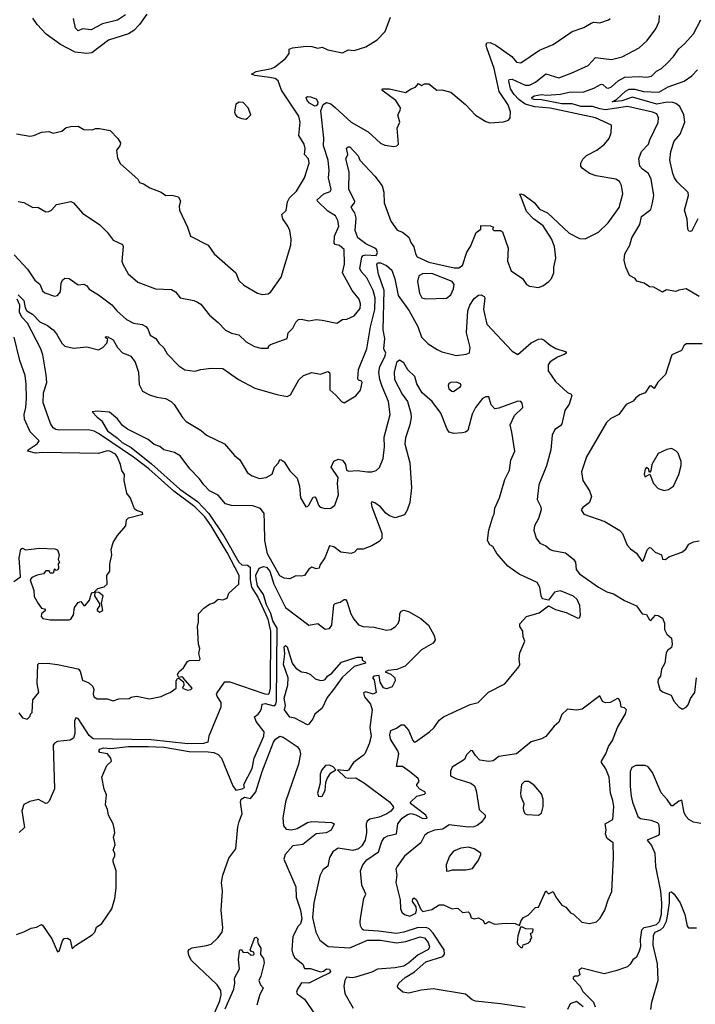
# Model space of a CAD drawing. Extents: x 1552033 to 1694788, y 811965 to 917215.
# Tile 343 of 632: x 1623606 to 1628228, y 887841 to 894577. Entities that reach past the tile are written whole.
import ezdxf

# ---------------------------------------------------------------- set-up
doc = ezdxf.new("R2010")
doc.units = 0

msp = doc.modelspace()

# ---------------------------------------------------------------- linework, layer by layer
at = {"layer": '0CON20XD'}
for points in [[(1623568.1, 892968.1), (1623659.4, 892869.4), (1623709.4, 892795), (1623745, 892768.8), (1623763.2, 892723.2), (1623777.8, 892707.8), (1623844, 892686), (1623865, 892690), (1623885.8, 892715), (1623890.8, 892775), (1623899.2, 892795), (1623915, 892809.2), (1623945, 892805.6), (1624005, 892763.8), (1624045, 892767.5), (1624065, 892756.2), (1624082.5, 892732.5), (1624145, 892695.6), (1624235.9, 892625.9), (1624271.2, 892585), (1624336.7, 892526.7), (1624385, 892500.9), (1624445, 892491.1), (1624468.8, 892478.8), (1624482.5, 892462.5), (1624498.1, 892418.1), (1624537.5, 892395), (1624557.5, 892365), (1624592.3, 892332.3), (1624615, 892290), (1624695, 892208.8), (1624735, 892182.5), (1624805, 892171.4), (1624845, 892184.2), (1624917, 892193), (1624995, 892190), (1625104, 892115), (1625215, 892055.8), (1625365, 892012.2), (1625435, 892000), (1625458.3, 892011.7), (1625515, 892112.5), (1625548, 892142), (1625605, 892163.6), (1625665, 892151.8), (1625715, 892170.8), (1625725, 892163.3), (1625728, 892148), (1625728, 892045), (1625768.3, 892008.3), (1625806.7, 891965), (1625827, 891957), (1625905, 892002.9), (1625937.2, 892042.8), (1625950, 892095), (1625945, 892103.3), (1625925, 892111.2), (1625920.5, 892120.5), (1625923.4, 892185), (1625980.4, 892325), (1626005.7, 892475), (1626036.4, 892595), (1626037.4, 892675), (1626025.1, 892725.1), (1625981.5, 892811.5), (1625941.2, 892855), (1625933.9, 892875), (1625947, 892953), (1625955, 892963.3), (1625975, 892968.6), (1626045, 892962.8), (1626052.9, 892985), (1626046.7, 893005), (1626036.5, 893015), (1625973.1, 893043.1), (1625919.5, 893085), (1625901, 893135), (1625908.8, 893218.8), (1625898.8, 893255), (1625884.5, 893275), (1625873.5, 893295), (1625896.4, 893323.6), (1625898.2, 893335), (1625856.9, 893415), (1625860.8, 893535), (1625837.1, 893625), (1625852, 893655), (1625842.6, 893697.4), (1625852.4, 893707.6), (1625865, 893707.1), (1625921.2, 893645), (1625934, 893615), (1626036.9, 893506.9), (1626085, 893440), (1626097.5, 893397.5), (1626099.6, 893325), (1626145, 893199.2), (1626188.1, 893138.1), (1626225, 893124.2), (1626268.9, 893088.9), (1626281.9, 893051.9), (1626303, 893023), (1626312.9, 892975), (1626325, 892955.8), (1626405, 892918.2), (1626579.5, 892879.5), (1626610.6, 892879.4), (1626635.5, 892895), (1626664.2, 892985.8), (1626690, 893025), (1626729.1, 893120.9), (1626760, 893145), (1626761.7, 893168.3), (1626826.7, 893166.7), (1626848.3, 893158.3), (1626840, 893145), (1626850, 893135), (1626895, 893133.8), (1626910, 893125), (1626947.5, 893015), (1626944.4, 892925), (1626968.8, 892858.8), (1627045.8, 892805.8), (1627073.3, 892765), (1627095, 892754.5), (1627155, 892745.6), (1627185, 892755.7), (1627225.8, 892785), (1627245, 892806.2), (1627260.6, 892845), (1627261.4, 892885), (1627273.5, 892945), (1627265, 893026), (1627245, 893078.1), (1627186.4, 893166.4), (1627120.8, 893215), (1627073.7, 893263.7), (1627044.4, 893344.4), (1627027.5, 893382.5), (1627035, 893386.7), (1627055, 893378), (1627125.4, 893325.4), (1627161.3, 893281.3), (1627217.1, 893255), (1627365, 893116.9), (1627435, 893080.4), (1627475, 893078.7), (1627565.6, 893124.4), (1627633, 893187), (1627708, 893292), (1627732.1, 893385), (1627722.7, 893442.7), (1627709.1, 893469.1), (1627685, 893486.2), (1627549.8, 893509.8), (1627505, 893524.4), (1627455, 893561.2), (1627446, 893575), (1627444.1, 893595.9), (1627457.7, 893622.3), (1627483.2, 893646.8), (1627555, 893684), (1627606.2, 893725), (1627638, 893765), (1627653.8, 893803.8), (1627655, 893856.2), (1627545, 893906.1), (1627235, 893972.2), (1627130.8, 893980.8), (1627065, 893999.7), (1627021.5, 894031.5), (1626989.3, 894065), (1626964, 894105), (1626952.2, 894157.8), (1626955, 894167.5), (1626975, 894169.6), (1627065, 894130), (1627095, 894128.4), (1627135, 894148.7), (1627205, 894206.5), (1627295, 894178.5), (1627379.2, 894210.8), (1627495, 894264.4), (1627545, 894317.3), (1627655, 894303.6), (1627727.5, 894322.5), (1627844.3, 894385), (1627898.1, 894435), (1627957.5, 894515), (1627980, 894565), (1627982.5, 894605)], [(1623595, 893333.8), (1623635, 893326.7), (1623695, 893292.5), (1623730, 893295), (1623785, 893262), (1623805, 893264.3), (1623823.3, 893275), (1623858.3, 893311.7), (1623955, 893332.5), (1623975, 893324), (1624035, 893254.3), (1624155, 893174), (1624204.5, 893124.5), (1624245, 893069.2), (1624309.6, 893039.6), (1624314.5, 893025), (1624304.3, 892925.7), (1624311.4, 892905), (1624347.6, 892837.6), (1624415, 892781.9), (1624534.1, 892735.9), (1624645, 892732), (1624672, 892715), (1624703.8, 892675), (1624796.8, 892656.8), (1624822.5, 892645), (1624845, 892630), (1624904.6, 892554.6), (1624965, 892505.8), (1625013.9, 892453.9), (1625055, 892433.3), (1625105, 892420.8), (1625155, 892372.5), (1625212.1, 892342.1), (1625255, 892328.8), (1625305, 892330), (1625310, 892345), (1625322.5, 892355), (1625436, 892395), (1625443.8, 892435), (1625475, 892466.9), (1625495, 892508), (1625514, 892526), (1625535, 892528.8), (1625585, 892517.5), (1625634.5, 892525.5), (1625675, 892522.5), (1625775, 892500.8), (1625815, 892526.2), (1625845, 892528.8), (1625895, 892550.8), (1625935, 892601.2), (1625937.2, 892632.8), (1625927.9, 892665), (1625881.8, 892725), (1625815.5, 892845), (1625828.4, 892905), (1625825.3, 893005), (1625795, 893031.2), (1625765, 893038.8), (1625757.7, 893047.7), (1625759.2, 893095), (1625789.6, 893165), (1625782.6, 893202.6), (1625766.2, 893236.2), (1625715, 893266.5), (1625643.3, 893335), (1625641.5, 893345), (1625687.5, 893385), (1625729.2, 893400.8), (1625736.7, 893415), (1625718.9, 893495), (1625724.1, 893545), (1625716.5, 893615), (1625684.7, 893715), (1625687.3, 893767.3), (1625666, 893954), (1625683.1, 893996.9), (1625705, 894010.6), (1625735, 894001.1), (1625765, 893975.5), (1625875, 893876.5), (1625990.3, 893810.3), (1626075, 893733.1), (1626105, 893718.6), (1626165, 893710), (1626187, 893713), (1626197.5, 893725), (1626188.8, 893835), (1626206.7, 893875), (1626193.3, 893926.7), (1626210, 893955), (1626212.5, 893975), (1626180, 894025), (1626083.8, 894095), (1626090, 894105), (1626135, 894104.4), (1626245, 894078.6), (1626283.3, 894105), (1626313.8, 894116.2), (1626335, 894140), (1626355, 894127.5), (1626375, 894137.5), (1626405, 894137.5), (1626460, 894095), (1626495, 894096.7), (1626555, 894081.2), (1626655, 893996), (1626725, 893924.3), (1626795, 893879.4), (1626822, 893872), (1626915, 893879.2), (1626951.2, 893888.8), (1626961.2, 893905), (1626963.8, 893946.2), (1626947.1, 893995), (1626886.6, 894086.6), (1626852.2, 894242.2), (1626802.2, 894385), (1626797.5, 894405), (1626801.2, 894418.8), (1626825, 894421.2), (1626863.2, 894403.2), (1626972.2, 894325), (1627005, 894287.1), (1627035, 894281.9), (1627162.2, 894367.8), (1627255, 894407.1), (1627386.7, 894495), (1627465, 894524.3), (1627516.8, 894553.2), (1627535, 894559.2), (1627575, 894556.2), (1627635, 894576.7), (1627646.7, 894585)], [(1624476.4, 894613.6), (1624425, 894542.9), (1624386, 894504), (1624349.4, 894480.6), (1624213.7, 894436.3), (1624098.9, 894351.1), (1624065, 894345.5), (1623985, 894355.8), (1623886.1, 894406.1), (1623788.3, 894478.3), (1623724.7, 894544.7), (1623697.1, 894587.1)], [(1624330.4, 894609.6), (1624275.5, 894574.5), (1624172, 894548), (1624095, 894506.6), (1624035, 894513.3), (1624005, 894501.1), (1623988.9, 894518.9), (1623973.6, 894585)], [(1625265.9, 892695.9), (1625305, 892700.8), (1625324.5, 892715.5), (1625394.2, 892815), (1625460.8, 893035), (1625462.9, 893075), (1625454, 893135), (1625441.1, 893165), (1625406.7, 893215), (1625400, 893245), (1625428.2, 893271.8), (1625438.8, 893331.2), (1625451.2, 893358.8), (1625500.6, 893405), (1625554.2, 893495), (1625587.1, 893595), (1625582, 893625), (1625553.8, 893655), (1625558.9, 893695), (1625552.4, 893725), (1625516.7, 893785), (1625523.9, 893875), (1625516.2, 893916.2), (1625396.3, 894095), (1625375, 894158.5), (1625355, 894175.3), (1625315, 894181.8), (1625215, 894194), (1625192.5, 894205), (1625225, 894221.5), (1625327.8, 894242.2), (1625348.3, 894251.7), (1625425, 894310.8), (1625448.6, 894345), (1625450, 894375), (1625472.5, 894385), (1625566.4, 894396.4), (1625605, 894394.4), (1625645, 894382.9), (1625675, 894388.8), (1625715, 894371.2), (1625815, 894351.2), (1625855, 894371.2), (1625895, 894365.7), (1625975, 894390.8), (1626051.7, 894438.3), (1626105.8, 894495), (1626142.5, 894595)], [(1628255, 892684.4), (1628165, 892736.7), (1628115, 892726.7), (1628095, 892716.7), (1628031.7, 892728.3), (1628005, 892713.3), (1627945, 892746.7), (1627915, 892750), (1627877.5, 892775), (1627828.3, 892788.3), (1627816.4, 892806.4), (1627777, 892827), (1627752.5, 892885), (1627742.3, 892932.3), (1627746, 892975), (1627780.8, 893035), (1627794.3, 893085), (1627848.6, 893175), (1627859.4, 893230.6), (1627925, 893277.5), (1627935, 893323.3), (1627945.4, 893375), (1627926.7, 893485), (1627908.5, 893525), (1627866.5, 893555), (1627849.1, 893575), (1627842.5, 893625), (1627860, 893675), (1627907.9, 893725), (1627916.5, 893755), (1627975, 893873.3), (1627975.5, 893905), (1627965, 893931.9), (1627936, 893945), (1627765, 893983), (1627615, 893960.7), (1627575, 893966.5), (1627525, 893983.1), (1627445, 893982.5), (1627385, 894000.3), (1627315, 894001.6), (1627175, 894028.2), (1627125, 894030.6), (1627111.8, 894035), (1627109.6, 894045), (1627126.7, 894055), (1627175, 894065.2), (1627210.6, 894060.6), (1627305, 894067.8), (1627365, 894081.6), (1627465, 894083.8), (1627535, 894107.8), (1627585, 894135.5), (1627595, 894134.4), (1627620.5, 894110.5), (1627635, 894107.9), (1627655, 894117.1), (1627700.7, 894159.3), (1627747.2, 894182.8), (1627845, 894188.9), (1627897, 894183), (1627928.7, 894191.3), (1627962.5, 894225), (1627995.9, 894244.1), (1628038.9, 894281.1), (1628078.5, 894325), (1628115, 894378.1), (1628155, 894411.9), (1628215, 894479.2), (1628267.1, 894575)], [(1628245.3, 893215), (1628205, 893133.5), (1628195, 893126.9), (1628185, 893130.8), (1628177.8, 893145), (1628173.4, 893213.4), (1628154, 893275), (1628181.4, 893375), (1628180, 893395), (1628105, 893468), (1628085, 893496.2), (1628074.4, 893525), (1628054.2, 893615), (1628060, 893675), (1628083.8, 893745), (1628125.2, 893794.8), (1628156.3, 893876.3), (1628148.7, 893925), (1628122.8, 893982.8), (1628095, 894004.2), (1628075, 894009.6), (1628035, 894013.3), (1627965, 894000), (1627797.9, 894047.9), (1627725, 894021.7), (1627660, 894015), (1627690, 894030), (1627751.3, 894088.7), (1627775, 894101.2), (1627815, 894100.8), (1627875, 894085.8), (1627977.9, 894082.1), (1628041.7, 894118.3), (1628153.1, 894156.9), (1628205, 894192), (1628242.5, 894235)], [(1625153, 893897), (1625165, 893902.5), (1625186.7, 893925), (1625170, 893975), (1625135, 894010), (1625108.3, 894011.7), (1625085, 894000), (1625076.7, 893945), (1625083.3, 893925), (1625095, 893913.3), (1625125, 893900), (1625153, 893897)], [(1625625, 893986.2), (1625588.6, 894005), (1625572.9, 894025), (1625566.7, 894045), (1625575, 894051.2), (1625595, 894050), (1625635, 894036.2), (1625646, 894015), (1625643.3, 893995), (1625635, 893986.7), (1625625, 893986.2)], [(1623585, 893796), (1623675, 893780), (1623702.5, 893785), (1623755, 893808.6), (1623805, 893811.2), (1623835, 893800), (1623893.9, 893813.9), (1623925, 893838.8), (1623955, 893847.1), (1624005, 893847.5), (1624045, 893826.7), (1624104.1, 893824.1), (1624125, 893832), (1624152.7, 893832.7), (1624225, 893819.5), (1624278.1, 893765), (1624295.6, 893735), (1624290.8, 893715), (1624268.8, 893685), (1624275, 893630), (1624295, 893590), (1624413.3, 893485), (1624425, 893463.8), (1624453.9, 893453.9), (1624496.4, 893426.4), (1624575, 893396.7), (1624605, 893374), (1624645.9, 893375.9), (1624692.5, 893365), (1624706.7, 893335), (1624698, 893302), (1624698.6, 893275), (1624755, 893157.5), (1624775, 893096.2), (1624895.5, 893035.5), (1624935.8, 892975.8), (1625085, 892845.7), (1625105, 892793.3), (1625140.5, 892760.5), (1625232.5, 892705), (1625265.9, 892695.9)], [(1624346.2, 892283.8), (1624367.5, 892275), (1624396.4, 892235), (1624418.2, 892165), (1624422.4, 892082.4), (1624447.1, 892035), (1624495, 892009.5), (1624545, 891993.8), (1624604.7, 891984.7), (1624642.5, 891965), (1624663.8, 891943.8), (1624720, 891855), (1624745, 891827.5), (1624847.6, 891767.6), (1624885, 891734), (1625006.3, 891676.3), (1625075.8, 891595.8), (1625113.3, 891565), (1625165, 891478), (1625197.3, 891457.3), (1625247.7, 891437.7), (1625292.5, 891445), (1625333, 891467), (1625348.8, 891515), (1625376.2, 891545), (1625385, 891567.5), (1625395, 891566.7), (1625415, 891551.2), (1625455, 891490), (1625505, 891441.2), (1625521.1, 891385), (1625526.1, 891306.1), (1625563.3, 891245), (1625575, 891246.2), (1625583.8, 891255), (1625615, 891310), (1625625, 891313.8), (1625635, 891302.5), (1625649.5, 891255), (1625661.9, 891241.9), (1625695, 891232.5), (1625735, 891234.5), (1625762.7, 891255), (1625787.3, 891327.3), (1625779.4, 891405), (1625783.8, 891445), (1625738, 891515), (1625755, 891555.8), (1625785, 891571.4), (1625815, 891562.9), (1625834.5, 891535), (1625842.5, 891495), (1625857.9, 891487.9), (1625915, 891493.9), (1625985, 891482.9), (1626015.6, 891484.4), (1626045, 891494), (1626067.4, 891512.6), (1626091.9, 891575), (1626102.7, 891655), (1626098.7, 891721.3), (1626141.1, 891875), (1626128.5, 891965), (1626085, 892068.6), (1626069.6, 892115), (1626064.2, 892165), (1626069.5, 892205), (1626105, 892271.1), (1626110.4, 892295), (1626097.1, 892325), (1626103.9, 892395), (1626091.7, 892455), (1626098.6, 892725), (1626060.6, 892835), (1626048.8, 892901.2), (1626055, 892913.6), (1626075, 892913.2), (1626115, 892896.3), (1626152.6, 892862.6), (1626173, 892805), (1626195, 892689.4), (1626271.3, 892585), (1626328.9, 892478.9), (1626355, 892406), (1626400.2, 892360.2), (1626461.2, 892321.2), (1626495, 892304.3), (1626595, 892280.8), (1626661.5, 892288.5), (1626683.1, 892296.9), (1626687.1, 892335), (1626662.4, 892435), (1626671.9, 892585), (1626686.2, 892625), (1626715, 892668.6), (1626745, 892692.9), (1626764.3, 892694.3), (1626784.3, 892684.3), (1626789.2, 892675), (1626779.1, 892595), (1626801.9, 892495), (1626975, 892310), (1627015, 892286.7), (1627104.7, 892365.3), (1627155, 892390.6), (1627175, 892394.4), (1627195, 892385.7), (1627235, 892349.5), (1627275, 892326.7), (1627343.8, 892305), (1627343.8, 892295), (1627335, 892288), (1627285, 892267.8), (1627235, 892235.5), (1627222.3, 892215), (1627222.5, 892175), (1627271.2, 892101.2), (1627355, 892027.3), (1627378, 892015), (1627383.1, 892005), (1627365, 891946), (1627335.6, 891904.4), (1627315, 891813.3), (1627305, 891798), (1627266.9, 891773.1), (1627250, 891735), (1627240.9, 891635), (1627209.5, 891525), (1627157.8, 891395), (1627147.5, 891295), (1627172, 891245), (1627174.1, 891224.1), (1627155.4, 891164.6), (1627128.6, 891115), (1627124.3, 891084.3), (1627139.7, 891029.7), (1627165, 890996.2), (1627205, 890978), (1627235, 890952), (1627252.5, 890945), (1627340.3, 890930.3), (1627395.5, 890885.5), (1627408, 890865), (1627414.2, 890815), (1627435.5, 890785.5), (1627565, 890695.6), (1627623.8, 890663.8), (1627669.2, 890649.2), (1627743.9, 890603.9), (1627825, 890566.7), (1627865, 890512.5), (1627895, 890508), (1627915, 890471.2), (1627925, 890466.7), (1627956.4, 890503.6), (1627975, 890501.2), (1628005, 890482.5), (1628018.3, 890448.3), (1628018, 890405), (1628034.2, 890374.2), (1628066.1, 890346.1), (1628070, 890305), (1628065, 890282.5), (1628038.8, 890261.2), (1628029.2, 890245), (1628018.8, 890175), (1627996, 890135), (1627990, 890085), (1627973.8, 890065), (1627972, 890045), (1627986.2, 889995), (1628005, 889978.8), (1628063.3, 889955), (1628082.5, 889915), (1628115, 889876.7), (1628135, 889863.3), (1628145, 889863.3), (1628166.7, 889875), (1628179.7, 889890.3), (1628195, 889933.3), (1628226, 889975), (1628236.7, 890075)], [(1626385, 892666.7), (1626525, 892671.2), (1626556, 892695), (1626574.4, 892735), (1626578.1, 892765), (1626565.7, 892785), (1626425, 892841.1), (1626361.3, 892838.7), (1626336.7, 892825), (1626327.8, 892785), (1626341.8, 892705), (1626358, 892675), (1626385, 892666.7)], [(1623600, 889835), (1623625, 889800), (1623658.3, 889791.7), (1623678.3, 889811.7), (1623680, 889825), (1623691.7, 889838.3), (1623696.1, 889923.9), (1623737.3, 889975), (1623725.4, 890035), (1623731.2, 890165), (1623736.4, 890173.6), (1623795, 890174.5), (1623865, 890166.2), (1624006.5, 890136.5), (1624019.2, 890119.2), (1624035, 890058), (1624080.1, 890040.1), (1624105.8, 890015.8), (1624112.7, 889995), (1624108.8, 889965), (1624113.3, 889945), (1624135, 889930), (1624205, 889930), (1624245, 889916.7), (1624285, 889930), (1624355, 889932.5), (1624368.3, 889941.7), (1624405, 889950), (1624495, 889930), (1624575, 889946.7), (1624605, 889963.3), (1624636, 889974), (1624676.4, 890003.6), (1624677.1, 890055), (1624685, 890070), (1624695, 890073.3), (1624726.9, 890046.9), (1624729.2, 890025), (1624720, 890005), (1624755, 889991.2), (1624776, 889994), (1624786, 890004), (1624724.2, 890075), (1624715, 890081.9), (1624695, 890077.5), (1624686, 890095), (1624694, 890115), (1624727.9, 890142.1), (1624753.5, 890186.5), (1624766.9, 890193.1), (1624835.5, 890194.5), (1624841.2, 890205), (1624831.2, 890241.2), (1624838, 890275), (1624830, 890305), (1624822, 890425), (1624828.8, 890455), (1624828.3, 890511.7), (1624865, 890551.2), (1624905, 890578.8), (1624935, 890588.8), (1624965, 890612.5), (1624995, 890607.5), (1625025, 890620), (1625037.5, 890655), (1625106.2, 890715), (1625107.9, 890775), (1625025, 890932.7), (1624916.4, 891113.6), (1624873.3, 891175), (1624803.8, 891245), (1624661.1, 891351.1), (1624490.3, 891505), (1624385, 891585.3), (1624145, 891746.3), (1624115, 891762.1), (1624075, 891771.1), (1623875, 891770), (1623853.8, 891773.8), (1623836, 891785), (1623816, 891815), (1623767.5, 891955), (1623769.1, 892025), (1623792.2, 892095), (1623786.5, 892146.5), (1623763.3, 892285), (1623750.8, 892325), (1623660.6, 892500.6), (1623621.6, 892541.6), (1623605.5, 892575), (1623607.4, 892625), (1623589.3, 892665)], [(1623596.7, 892695), (1623634.8, 892655), (1623644.6, 892605), (1623655, 892585.8), (1623692.8, 892562.8), (1623745, 892510.9), (1623795.3, 892485.3), (1623835, 892454.4), (1623858.7, 892428.7), (1623894.3, 892364.3), (1623915, 892342.9), (1623975, 892329.5), (1624065, 892339.4), (1624145, 892319.4), (1624175, 892334.3), (1624203.1, 892365), (1624208.1, 892388.1), (1624191.2, 892405), (1624205, 892410), (1624245, 892387.5), (1624276, 892335), (1624308.7, 892298.7), (1624346.2, 892283.8)], [(1623567.1, 890732.9), (1623611.5, 890765), (1623602.7, 890895), (1623613.8, 890955), (1623625, 890962.5), (1623645, 890950), (1623745, 890962.5), (1623846.4, 890956.4), (1623865, 890950), (1623877, 890917), (1623870, 890885), (1623877.5, 890865), (1623870, 890855), (1623872.5, 890825), (1623866.4, 890813.6), (1623855, 890810), (1623845, 890820), (1623835, 890790), (1623815, 890790), (1623807, 890807), (1623785, 890807.5), (1623770, 890785), (1623725, 890776.7), (1623689.3, 890760.7), (1623676.7, 890745), (1623703, 890673), (1623705, 890630), (1623732.6, 890582.6), (1623755, 890552), (1623775, 890547.5), (1623782.5, 890535), (1623755, 890513.3), (1623753.9, 890495), (1623765, 890481.4), (1623815, 890471.9), (1623945, 890472.5), (1623955, 890477.1), (1623974.4, 890505), (1623980.8, 890555), (1624005, 890590), (1624025, 890597.5), (1624045, 890570), (1624055, 890570), (1624084, 890605), (1624095, 890647.5), (1624105, 890657.5), (1624120, 890660), (1624117.5, 890635), (1624151.7, 890581.7), (1624151.7, 890568.3), (1624136.7, 890545), (1624136.7, 890535), (1624155, 890524.2), (1624175.7, 890534.3), (1624166.7, 890585), (1624176.7, 890635), (1624148.3, 890658.3), (1624120, 890660), (1624120, 890665), (1624140, 890685), (1624185, 890697.5), (1624204.2, 890715), (1624203.3, 890775), (1624222.5, 890805), (1624222.5, 890855), (1624236.7, 890915), (1624233, 890953), (1624245, 891000), (1624275, 891047.5), (1624332.5, 891115), (1624337.5, 891155), (1624350.5, 891169.5), (1624447.5, 891195), (1624446.1, 891206.1), (1624405, 891220), (1624391.7, 891231.7), (1624363.3, 891303.3), (1624338.3, 891338.3), (1624320, 891425), (1624323.3, 891465), (1624305, 891492.5), (1624296.7, 891535), (1624276.2, 891585), (1624260.5, 891605), (1624223.6, 891626.4), (1624205, 891627.1), (1624145, 891608.8), (1623765, 891615.9), (1623715, 891612), (1623662.9, 891625), (1623664.5, 891635), (1623725.3, 891675), (1623738.5, 891695), (1623678.6, 891758.6), (1623638.8, 891845), (1623636, 891875), (1623647.3, 891925), (1623651.6, 891985), (1623651.2, 892085), (1623643.1, 892143.1), (1623607.5, 892245), (1623569, 892405)], [(1628275, 892360), (1628165, 892360), (1628148.9, 892345), (1628134.2, 892315), (1628068.8, 892285), (1628025, 892150), (1627972.7, 892097.3), (1627947.5, 892055), (1627925, 892072.5), (1627915, 892070), (1627885, 892024), (1627848.8, 892011.2), (1627820.3, 891989.7), (1627803, 891967), (1627755.7, 891944.3), (1627704.2, 891875.8), (1627651.3, 891848.7), (1627619.7, 891820.3), (1627484.5, 891585.5), (1627448.6, 891485), (1627459.2, 891425), (1627504.6, 891354.6), (1627518.1, 891315), (1627505.5, 891274.5), (1627459.1, 891240.9), (1627446.4, 891223.6), (1627465.8, 891195), (1627610, 891145), (1627712.7, 891082.7), (1627731.2, 891061.2), (1627762.4, 890982.4), (1627785, 890956.2), (1627825, 890928), (1627865, 890870.8), (1627875, 890880), (1627899.4, 890950.6), (1627915, 890966.2), (1627925, 890963.8), (1627953.3, 890933.3), (1627997.5, 890915), (1628005, 890887.5), (1628025, 890883.8), (1628048.3, 890901.7), (1628135, 890934.3), (1628164.4, 890955.6), (1628185, 890988), (1628215, 891005.8), (1628255, 891010.8)], [(1627065, 887818.6), (1626895, 887845.6), (1626723.6, 887863.6), (1626702.3, 887872.3), (1626655, 887910.6), (1626435, 887946.7), (1626351.7, 887938.3), (1626267.3, 887917.3), (1626226.7, 887925), (1626192, 887955), (1626190, 887965), (1626199.2, 887985), (1626244.4, 888025), (1626307, 888063), (1626385, 888131.9), (1626501.1, 888168.9), (1626512.5, 888185), (1626511.1, 888215), (1626435, 888327.3), (1626407.2, 888357.2), (1626387.8, 888367.8), (1626325.7, 888364.3), (1626235, 888334.8), (1626185, 888326.2), (1626061.2, 888341.2), (1625959.1, 888349.1), (1625948, 888355), (1625938.1, 888378.1), (1625934.4, 888405), (1625939.4, 888445), (1625961.5, 888565), (1625973.3, 888595), (1625946.3, 888656.3), (1625938.5, 888755), (1625952.7, 888795), (1625981, 888829), (1626060, 888885), (1626083.5, 888955), (1626100.1, 888979.9), (1626125, 888994.1), (1626183.1, 889006.9), (1626192.1, 889075), (1626223.8, 889115), (1626259.9, 889140.1), (1626285, 889145.5), (1626317.4, 889137.4), (1626365, 889113.4), (1626394.2, 889115), (1626384.5, 889135), (1626280.8, 889215), (1626280, 889225), (1626324.2, 889265.8), (1626375, 889278.1), (1626382.9, 889285), (1626378.9, 889295), (1626343.1, 889313.1), (1626324.2, 889335), (1626322, 889345), (1626340, 889365), (1626333.3, 889385), (1626273.8, 889433.8), (1626225, 889467.6), (1626185, 889467.5), (1626199.2, 889555), (1626192.9, 889575), (1626142.9, 889655), (1626137.9, 889685), (1626145.8, 889714.2), (1626185, 889731.3), (1626215, 889753.8), (1626235, 889752.3), (1626265, 889715.6), (1626295.5, 889645.5), (1626305, 889634), (1626315, 889635.8), (1626410.8, 889705), (1626440.8, 889735), (1626476.2, 889785), (1626505, 889807.5), (1626688.7, 889891.3), (1626742.5, 889905), (1626813.9, 889976.1), (1626925.4, 890034.6), (1627020.5, 890149.5), (1627027.5, 890165), (1627023.1, 890205), (1627027.5, 890245), (1627061.2, 890325), (1627050, 890355), (1627048, 890395), (1627027.5, 890425), (1627027, 890443), (1627073.3, 890495), (1627161.2, 890518.8), (1627225, 890567.3), (1627272.6, 890542.6), (1627345, 890522.2), (1627425, 890481.8), (1627435, 890485.4), (1627443.6, 890505), (1627439.3, 890569.3), (1627419.6, 890609.6), (1627395, 890634.4), (1627305, 890669.8), (1627265, 890661.3), (1627225, 890606.5), (1627184, 890614), (1627173.3, 890635), (1627165.3, 890695.3), (1627145.9, 890725.9), (1627024, 890784), (1626945, 890837.5), (1626870, 890925), (1626843, 890973), (1626822.5, 890985), (1626807.5, 891015), (1626816, 891085), (1626843.8, 891175), (1626852, 891195), (1626856, 891235), (1626888, 891305), (1626925, 891432.5), (1626957.5, 891495), (1626967.3, 891562.7), (1626994, 891625), (1626974.2, 891755), (1626960.8, 891805), (1626991.7, 891868.3), (1627047.5, 891925), (1627043.4, 891953.4), (1627035, 891966), (1627015, 891966.7), (1626885, 891918.5), (1626855.7, 891915.7), (1626832, 891942), (1626815, 891997.5), (1626795, 891997.5), (1626772.5, 891985), (1626723.6, 891925), (1626701.9, 891878.1), (1626672.7, 891767.3), (1626655.4, 891754.6), (1626635, 891750), (1626575, 891745.6), (1626545, 891755.6), (1626531.2, 891775), (1626487.7, 891885), (1626427.7, 891965), (1626359.5, 892025), (1626323.1, 892085), (1626308.8, 892135), (1626260.9, 892180.9), (1626235, 892229.2), (1626205, 892248), (1626185, 892232.9), (1626167.1, 892165), (1626170.5, 892115), (1626222.7, 892015), (1626259, 891965), (1626282.6, 891885), (1626284.1, 891855), (1626275.3, 891805), (1626245, 891716.7), (1626240, 891675), (1626275.4, 891545), (1626286.5, 891375), (1626275.6, 891275), (1626257.6, 891222.4), (1626239.7, 891190.3), (1626175, 891168.1), (1626135, 891182.5), (1626111.2, 891201.2), (1626075, 891243.5), (1626035, 891271.9), (1626015, 891278.8), (1626010, 891270), (1626014.6, 891245), (1626084.6, 891065), (1626083.3, 891026.7), (1626065, 891007.5), (1626015, 890977.1), (1625955, 890954.2), (1625915, 890953.8), (1625895.8, 890934.2), (1625875, 890925.8), (1625803.3, 890935), (1625755, 890971.1), (1625725, 890978), (1625692.9, 890895), (1625659.2, 890845), (1625655.9, 890824.1), (1625635, 890819.2), (1625605, 890830.6), (1625585, 890818.1), (1625554.7, 890775.3), (1625535, 890769.3), (1625495, 890772.9), (1625455, 890751.8), (1625415, 890756.5), (1625385, 890772.7), (1625302.4, 890922.4), (1625282.5, 891015), (1625281.8, 891135), (1625279.2, 891199.2), (1625253.9, 891233.9), (1625200.9, 891250.9), (1625054.6, 891254.6), (1625013.5, 891265), (1624962.9, 891325), (1624905, 891354.7), (1624865.5, 891395), (1624836.5, 891436.5), (1624770, 891505), (1624705, 891594), (1624665, 891615.8), (1624593.3, 891635), (1624565, 891656.2), (1624525, 891672), (1624485, 891706), (1624343.3, 891775), (1624310.3, 891800.3), (1624275, 891847.1), (1624221.2, 891891.2), (1624135, 891899.4), (1624102.5, 891895), (1624135, 891856.9), (1624165.3, 891835.3), (1624206.9, 891765), (1624275, 891714.8), (1624306.8, 891685), (1624369.5, 891649.5), (1624508.3, 891538.2), (1624701.9, 891365), (1624821.7, 891281.7), (1624899.8, 891199.8), (1625001.7, 891045), (1625105, 890865.5), (1625125, 890848), (1625165.5, 890845.5), (1625182.3, 890832.3), (1625182, 890745), (1625192.2, 890695), (1625235.5, 890625.5), (1625291.1, 890508.9), (1625304.8, 890475), (1625322.4, 890395), (1625318.8, 890005), (1625310.9, 889965), (1625305, 889960.2), (1625285, 889962.3), (1625047.1, 890045), (1625003.9, 890046.1), (1624951.1, 889965), (1624956.8, 889945), (1624982.3, 889905), (1624982.7, 889875), (1624899.3, 889675), (1624892.5, 889635), (1624864.1, 889625.9), (1624756.1, 889623.9), (1624505, 889651.1), (1624107.7, 889657.7), (1624080.9, 889680.9), (1624005, 889795.7), (1623989.3, 889800.7), (1623982, 889778), (1623984.1, 889695), (1623975, 889661.3), (1623951.2, 889648.8), (1623865, 889639.9), (1623845, 889628.3), (1623835.9, 889615), (1623845.3, 889315), (1623808.2, 889231.8), (1623795, 889216.3), (1623785, 889215.8), (1623735, 889241.5), (1623675, 889228.9), (1623635, 889208), (1623620, 889165), (1623639.2, 889050.8), (1623603.6, 889016.4)], [(1626575, 892034), (1626618.8, 892065), (1626625.8, 892075), (1626621.4, 892085), (1626595, 892096.4), (1626555, 892095.4), (1626542.2, 892087.8), (1626538.1, 892075), (1626542.6, 892052.6), (1626563.3, 892035), (1626575, 892034)], [(1628015, 891356), (1628045, 891362), (1628078.8, 891385), (1628116, 891465), (1628131.7, 891528.3), (1628131.2, 891555), (1628111.2, 891611.2), (1628095, 891628), (1628065, 891643.8), (1628032.7, 891637.3), (1627975, 891608.8), (1627932, 891535), (1627925, 891490), (1627915, 891480), (1627907.5, 891505), (1627895, 891512.5), (1627885, 891502.5), (1627877.5, 891467.5), (1627885, 891450), (1627918.3, 891468.3), (1627942, 891405), (1627975, 891370), (1628015, 891356)], [(1623585, 888318.8), (1623635, 888336.2), (1623685, 888363.3), (1623721.4, 888368.6), (1623755, 888386.7), (1623761.7, 888381.7), (1623825, 888290), (1623865, 888200), (1623876, 888205), (1623898.8, 888275), (1623909.3, 888290.7), (1623933, 888293), (1623952.5, 888282.5), (1623965, 888220), (1623987.5, 888242.5), (1624102.8, 888317.2), (1624119.2, 888335), (1624131.7, 888368.3), (1624167.5, 888395), (1624236.1, 888493.9), (1624256.7, 888565), (1624266.7, 888635), (1624266.4, 888753.6), (1624246.2, 888815), (1624246.7, 888835), (1624256.7, 888855), (1624256.2, 888875), (1624246.7, 888895), (1624258.3, 888931.7), (1624256.7, 888945), (1624247.5, 888985), (1624256.7, 889015), (1624253, 889047), (1624245.9, 889075.9), (1624213.8, 889135), (1624206.2, 889175), (1624192, 889205), (1624200, 889275), (1624183, 889313), (1624167.5, 889395), (1624202.5, 889475), (1624233.3, 889505), (1624228.8, 889525), (1624205.8, 889555.8), (1624154.3, 889564.3), (1624148, 889575), (1624155, 889586.7), (1624180, 889595), (1624229.3, 889590.7), (1624350, 889605), (1624485, 889605.8), (1624595, 889599.3), (1624765, 889570.8), (1624895, 889568.9), (1624935, 889562.8), (1624965, 889550.4), (1624985.9, 889525.9), (1625064.7, 889335), (1625085, 889306.9), (1625127.5, 889315), (1625143.3, 889325), (1625138.8, 889345), (1625196.2, 889455), (1625211.2, 889525), (1625275.7, 889675), (1625278.6, 889705), (1625224.5, 889775), (1625212.7, 889807.3), (1625236.7, 889825), (1625251.2, 889845), (1625261.2, 889865), (1625264.5, 889895.5), (1625285, 889898.4), (1625345, 889883.6), (1625358.5, 889895), (1625362.9, 889915), (1625368.6, 890415), (1625338.6, 890465), (1625323.7, 890515), (1625294.3, 890575), (1625274.7, 890645), (1625234, 890705), (1625223.1, 890755), (1625222.6, 890777.4), (1625245.3, 890824.7), (1625275, 890837.3), (1625295, 890831.9), (1625316.4, 890805), (1625344.5, 890714.5), (1625425, 890556.9), (1625585, 890436), (1625645, 890445.6), (1625695, 890406.9), (1625725, 890412.7), (1625740.8, 890435), (1625755, 890574), (1625765, 890584.2), (1625797.6, 890592.4), (1625825, 890610), (1625835, 890610), (1625845, 890600), (1625872.6, 890512.6), (1625891.1, 890475), (1625925, 890437.5), (1625955, 890425.6), (1626030.7, 890420.7), (1626115, 890401.8), (1626145, 890404.7), (1626175, 890422.7), (1626195, 890447.3), (1626205, 890471.9), (1626207.3, 890515), (1626215, 890531.5), (1626235, 890538), (1626265, 890527.7), (1626349.5, 890479.5), (1626403.8, 890435), (1626442.2, 890365), (1626448.9, 890335), (1626435, 890312.2), (1626355, 890265.3), (1626243.8, 890155), (1626187.2, 890132.8), (1626126.7, 890125), (1626106.7, 890115), (1626145, 890100.8), (1626172.4, 890075), (1626175, 890054), (1626155, 890012.1), (1626115, 890000.5), (1626095.6, 890005.6), (1626073.3, 890045), (1626065, 890090), (1626030, 890085), (1626020, 890075), (1626031.7, 890061.7), (1626045, 889973.3), (1626025, 889963.5), (1625975, 889980), (1625958.3, 889971.7), (1625965.8, 889945), (1626006.2, 889895), (1626018.4, 889855), (1626001.4, 889735), (1626011.2, 889675), (1625995.9, 889624.1), (1625966.7, 889555), (1625956.1, 889543.9), (1625890, 889495), (1625855, 889443.8), (1625845, 889439.2), (1625780, 889445), (1625835, 889393.6), (1625855, 889388.2), (1625905, 889390), (1625965, 889354.4), (1626135, 889226.6), (1626162, 889195), (1626162.9, 889185), (1626145, 889161.5), (1626117.5, 889145), (1626065, 889120.8), (1626002.6, 889107.4), (1625982.9, 889095), (1625975.6, 889075), (1625978.8, 889015), (1625970, 888965), (1625947.3, 888925), (1625925, 888905.4), (1625885, 888892.9), (1625785, 888909.1), (1625748.5, 888885), (1625724.5, 888845), (1625713.3, 888786.7), (1625679.6, 888760.4), (1625659, 888721), (1625618.2, 888535), (1625609.4, 888435), (1625631.3, 888335), (1625659.3, 888279.3), (1625717, 888237), (1625865, 888227.7), (1625985, 888279.8), (1626075, 888279.7), (1626185, 888261.8), (1626248, 888272), (1626345, 888303.3), (1626375, 888295.2), (1626400.6, 888265), (1626410.2, 888235), (1626403.4, 888216.6), (1626331.2, 888178.8), (1626269.5, 888125), (1626235, 888103.3), (1626175, 888090), (1626055, 888080.7), (1626015, 888062), (1625903.5, 888026.5), (1625882.4, 888022.4), (1625842.5, 888027.5), (1625830.4, 888005), (1625823.3, 887965), (1625830.6, 887915), (1625888.1, 887815)], [(1625575, 889754.2), (1625488.8, 889798.8), (1625455.2, 889805.2), (1625417.1, 889855), (1625423.7, 889885), (1625416, 889935), (1625440.6, 890025), (1625443.8, 890075), (1625411.3, 890165), (1625418.9, 890238.9), (1625415, 890285.8), (1625425, 890296), (1625435, 890286.7), (1625470.5, 890175), (1625495, 890140.6), (1625535, 890115.7), (1625565, 890111.1), (1625595, 890097.5), (1625628.1, 890068.1), (1625665, 890057.4), (1625685, 890057.8), (1625695.6, 890064.4), (1625712.9, 890087.1), (1625742.6, 890107.4), (1625807.3, 890182.7), (1625915, 890216.7), (1625950, 890215), (1625950, 890195), (1625970, 890185), (1625972.5, 890175), (1625895, 890152.5), (1625813.1, 890076.9), (1625752.5, 889995), (1625709.5, 889940.5), (1625675, 889867.7), (1625625, 889825.6), (1625612.5, 889795), (1625585, 889757.1), (1625575, 889754.2)], [(1627025, 888380), (1627036.7, 888415), (1627052.5, 888435), (1627085, 888451.2), (1627135, 888503.8), (1627156.2, 888505), (1627205, 888616.7), (1627225, 888596.7), (1627255, 888613.3), (1627274.5, 888574.5), (1627315, 888520), (1627342.5, 888505), (1627375, 888467.5), (1627395, 888457.5), (1627452.5, 888402.5), (1627505, 888394.3), (1627552.5, 888405), (1627578.3, 888431.7), (1627610, 888485), (1627632, 888555), (1627658, 888612), (1627668.2, 888845), (1627665.5, 888945), (1627626, 888975), (1627613.8, 889005), (1627618.8, 889035), (1627611.2, 889075), (1627664.4, 889105), (1627670.4, 889195), (1627664.6, 889235), (1627647.7, 889285), (1627637.9, 889395), (1627617.1, 889452.9), (1627585.8, 889495), (1627587.5, 889505), (1627615.7, 889555), (1627634.2, 889605), (1627660.8, 889645), (1627695.8, 889734.2), (1627751.7, 889828.3), (1627757.5, 889855), (1627745, 889870), (1627720, 889875), (1627717.5, 889905), (1627705, 889930), (1627695, 889932.5), (1627645, 889906.7), (1627613.6, 889903.6), (1627593.6, 889913.6), (1627575, 889952.5), (1627455, 889860.8), (1627415, 889852.9), (1627355, 889861.2), (1627315, 889823.3), (1627295, 889772.5), (1627263.3, 889745), (1627205.6, 889674.4), (1627175, 889658), (1627105, 889636.2), (1627005, 889555.7), (1626884.3, 889535.7), (1626845, 889506.7), (1626815, 889501.2), (1626755, 889512), (1626724.1, 889544.1), (1626705, 889576.2), (1626692, 889578), (1626662.9, 889547.1), (1626650, 889515), (1626565, 889463.3), (1626554.1, 889435.9), (1626553.3, 889405), (1626590, 889385), (1626692, 889355), (1626717.5, 889335), (1626729.2, 889305), (1626749.5, 889175), (1626790, 889135), (1626789.5, 889120.5), (1626763.3, 889085), (1626736.7, 889065), (1626713.6, 889056.4), (1626675, 889053.9), (1626545, 889069.6), (1626501, 889039), (1626445, 889031.8), (1626398, 889015), (1626374.5, 888995.5), (1626351.1, 888945), (1626239.2, 888855), (1626187.5, 888785), (1626180, 888765), (1626185.8, 888725), (1626180, 888675), (1626210, 888555), (1626211.4, 888495), (1626221.3, 888471.3), (1626238.8, 888455), (1626275, 888443.9), (1626315.4, 888465), (1626321.1, 888485), (1626318.6, 888508.6), (1626293.1, 888545), (1626295, 888562.5), (1626305, 888570.4), (1626321, 888555), (1626350.1, 888490.1), (1626365, 888475.4), (1626425, 888489.6), (1626475, 888521.1), (1626505, 888521.4), (1626565, 888493.8), (1626595, 888500), (1626605, 888496.7), (1626635, 888470), (1626675, 888473.3), (1626685, 888462.5), (1626695, 888434), (1626715, 888426.2), (1626745, 888432.5), (1626777.5, 888415), (1626785, 888393.8), (1626795, 888393.3), (1626815, 888406.7), (1626855, 888388.8), (1626935, 888397.5), (1626995, 888394), (1627025, 888380)], [(1624923.2, 887745), (1624975.1, 887865), (1624985, 887906.7), (1624983.2, 887935), (1624956, 887975), (1624782, 888142), (1624762.9, 888175), (1624759.4, 888205), (1624765, 888216.2), (1624785, 888228.2), (1624885, 888243.4), (1624915, 888253.4), (1624961.7, 888295), (1624991.8, 888335), (1624995.5, 888365), (1624984.5, 888484.5), (1624993, 888615), (1624986.3, 888675), (1624995.8, 888725), (1625038, 888842), (1625084.7, 888905.3), (1625098.5, 889055), (1625108.6, 889091.4), (1625127.3, 889145), (1625116.6, 889225), (1625121, 889245), (1625145, 889259), (1625185, 889248.8), (1625222.6, 889295), (1625265.8, 889434.2), (1625342.2, 889635), (1625355.1, 889654.9), (1625385.4, 889674.6), (1625408.5, 889668.5), (1625505, 889604.3), (1625519.8, 889585), (1625527.5, 889555), (1625514, 889485), (1625423.6, 889226.4), (1625406.6, 889115), (1625411.8, 889061.8), (1625429.5, 889039.5), (1625465, 889034.7), (1625504.3, 889045), (1625575, 889084.5), (1625605, 889091.8), (1625740, 889085), (1625756.7, 889075), (1625737.1, 889032.9), (1625702.5, 889015), (1625633.6, 889006.4), (1625542.9, 888935), (1625475, 888926.2), (1625421.8, 888865), (1625412.5, 888835), (1625494.4, 888645), (1625497.5, 888575), (1625527.8, 888485), (1625536.2, 888425), (1625528.3, 888391.7), (1625512, 888375), (1625475.6, 888304.4), (1625468.1, 888215), (1625474.3, 888185), (1625489.4, 888159.4), (1625542.7, 888115), (1625555, 888085.8), (1625595, 888085.9), (1625665, 888063.8), (1625685, 888068.8), (1625705, 888082.9), (1625725, 888081.4), (1625731.9, 888065), (1625722.9, 888055), (1625661.8, 888025), (1625585, 887986.8), (1625535, 887988), (1625506.2, 887945), (1625500, 887925), (1625503.6, 887913.6), (1625555, 887876.2), (1625625, 887773.8)], [(1625665, 889262), (1625675, 889266.2), (1625695, 889303.3), (1625700.6, 889359.4), (1625709.2, 889385), (1625735.8, 889425), (1625770, 889445), (1625751.1, 889465), (1625725, 889477.2), (1625698, 889475), (1625674.2, 889445), (1625662, 889415), (1625660.8, 889355), (1625642.9, 889285), (1625650, 889265), (1625665, 889262)], [(1628035, 889242.5), (1627995, 889288.8), (1627935, 889428), (1627905, 889465.8), (1627885, 889474), (1627822.5, 889475), (1627795, 889461.2), (1627782.9, 889435), (1627782.2, 889332.2), (1627790.4, 889265), (1627798.2, 889225), (1627834.1, 889125), (1627852.9, 889112.9), (1627925, 889100.2), (1627967.5, 889085), (1627977.1, 889075), (1627981.9, 889045), (1627980.6, 889005), (1627974.3, 888995), (1627898.1, 888965), (1627928.7, 888928.7), (1627950.7, 888875), (1627955.5, 888785), (1627989.2, 888615), (1627997.9, 888535), (1627994.1, 888455), (1627981.4, 888405), (1627961.4, 888385), (1627912.1, 888372.1), (1627876.4, 888363.6), (1627861, 888349), (1627851.8, 888285), (1627853.1, 888235), (1627844, 888206), (1627825, 888164.2), (1627800, 888145), (1627782.9, 888115), (1627765, 888098.6), (1627685, 888069.2), (1627605, 888050.6), (1627452.5, 888087.5), (1627431.2, 888075), (1627438.1, 888041.9), (1627425, 888034), (1627405, 888033.8), (1627393.3, 888025), (1627393.8, 888015), (1627440, 887965), (1627459.2, 887929.2), (1627531.2, 887855), (1627543.3, 887825)], [(1627155, 889134.8), (1627175, 889149.2), (1627187.5, 889195), (1627186.8, 889245), (1627175, 889280.8), (1627125, 889340.8), (1627087.5, 889365), (1627060, 889365), (1627039.4, 889345), (1627033.5, 889285), (1627035, 889263.3), (1627056, 889215), (1627050, 889185), (1627052.9, 889165), (1627064.2, 889145), (1627075, 889140.9), (1627155, 889134.8)], [(1628265, 889077.5), (1628215, 889087.1), (1628184.2, 889105), (1628165, 889126.2), (1628152.2, 889152.2), (1628135, 889238.8), (1628115, 889232), (1628075, 889200), (1628065, 889200), (1628035, 889242.5)], [(1626525, 888752.5), (1626545, 888753.6), (1626568, 888762), (1626658.7, 888761.3), (1626705, 888770.8), (1626745, 888828), (1626762, 888865), (1626760, 888875), (1626715.6, 888905.6), (1626675.7, 888915.7), (1626625, 888910), (1626575, 888889.2), (1626546, 888855), (1626524.3, 888795), (1626525, 888752.5)], [(1627924.2, 887805), (1627931.1, 887855), (1627973.4, 888006.6), (1627968.8, 888118.8), (1627940.9, 888245), (1627941.2, 888315), (1627954.7, 888335), (1627990, 888350), (1628010.8, 888369.2), (1628030.3, 888409.7), (1628038.3, 888445), (1628052.2, 888535), (1628051.7, 888598.3), (1628055, 888608.8), (1628065, 888610.8), (1628084.4, 888595), (1628125, 888535.8), (1628157.3, 888455), (1628172.5, 888375), (1628182.5, 888365), (1628237.5, 888365)], [(1627045, 888230), (1627051.7, 888248.3), (1627085, 888260), (1627100, 888275), (1627100, 888285), (1627110, 888295), (1627100, 888325), (1627117.5, 888335), (1627120, 888355), (1627068.3, 888358.3), (1627045, 888370), (1627031.7, 888368.3), (1627015, 888310), (1627010, 888265), (1627015, 888250), (1627035, 888230), (1627045, 888230)], [(1625010.7, 887809.3), (1625070.4, 887945), (1625077.2, 887985), (1625075, 888020), (1625110, 888085), (1625103.7, 888145), (1625110, 888205), (1625115, 888215.7), (1625124.1, 888214.1), (1625135, 888196.7), (1625165, 888197.5), (1625188.3, 888178.3), (1625205, 888180), (1625210, 888185), (1625208.3, 888198.3), (1625191.7, 888201.7), (1625182.5, 888215), (1625215, 888297.5), (1625225, 888300), (1625236.7, 888286.7), (1625232.5, 888275), (1625236.7, 888255), (1625256.7, 888225), (1625253, 888183), (1625273.3, 888155), (1625277.8, 888125), (1625256.7, 888033.3), (1625241.2, 888005), (1625254, 887975), (1625272.5, 887955), (1625247.5, 887902.5), (1625229.5, 887835)], [(1627460, 887825), (1627415, 887860), (1627373.3, 887845), (1627353.6, 887806.4)]]:
    msp.add_lwpolyline(points, dxfattribs=at)

doc.saveas('drawing.dxf')
